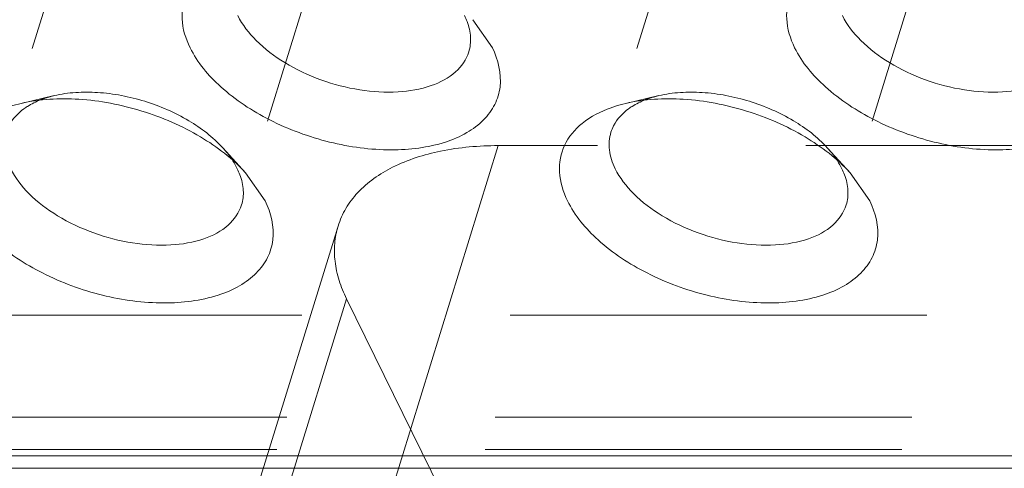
# Model space of a CAD drawing. Header units: millimetres. Extents: x 4065 to 8083, y -652 to 5416.
# Tile 259 of 278: x 5025.67 to 5037.67, y 5215.45 to 5220.91. Entities that reach past the tile are written whole.
import ezdxf

# ---------------------------------------------------------------- set-up
doc = ezdxf.new("R2010")
doc.units = ezdxf.units.MM
doc.header["$LTSCALE"] = 0.8
doc.linetypes.add('HIDDEN', pattern=[9.525, 6.35, -3.175])
doc.layers.get('0').update_dxf_attribs({"linetype": 'CONTINUOUS', "lineweight": 0})
doc.layers.add('3', color=5, linetype='HIDDEN', lineweight=0)

msp = doc.modelspace()

# ---------------------------------------------------------------- linework, layer by layer
for p, q in [((5031.193, 5220.911), (5031.431, 5220.569)), ((5028.424, 5219.046), (5028.662, 5218.705)), ((5035.792, 5219.046), (5036.03, 5218.705)), ((4961.894, 5215.597), (5094.796, 5215.597)), ((5048.387, 5215.447), (5009.702, 5215.447))]:
    msp.add_line(p, q)
for centre in [(5030.366, 5220.604), (5027.597, 5218.739), (5034.966, 5218.739)]:
    msp.add_arc(centre, 0.808, 20.4981, 26.1954)
for points, knots in [([(5027.747, 5220.569), (5027.693, 5220.679), (5027.621, 5220.907), (5027.686, 5221.263), (5027.926, 5221.545), (5028.153, 5221.659), (5028.278, 5221.704)], [0, 0, 0, 0, 0.254004, 0.482836, 0.721908, 1, 1, 1, 1]), ([(5035.115, 5220.569), (5035.062, 5220.679), (5034.99, 5220.907), (5035.054, 5221.263), (5035.295, 5221.545), (5035.521, 5221.659), (5035.647, 5221.704)], [0, 0, 0, 0, 0.254004, 0.482836, 0.721908, 1, 1, 1, 1]), ([(5031.143, 5220.518), (5031.115, 5220.426), (5030.986, 5220.243), (5030.669, 5220.082), (5030.263, 5220.014), (5029.645, 5220.054), (5029.036, 5220.269), (5028.556, 5220.629), (5028.384, 5220.848), (5028.328, 5220.961)], [0, 0, 0, 0, 0.088055, 0.191757, 0.316249, 0.457585, 0.752193, 0.885964, 1, 1, 1, 1]), ([(5031.123, 5220.887), (5031.146, 5220.827), (5031.175, 5220.703), (5031.161, 5220.576), (5031.143, 5220.518)], [0, 0, 0, 0, 0.519412, 1, 1, 1, 1]), ([(5038.512, 5220.518), (5038.483, 5220.426), (5038.355, 5220.243), (5038.037, 5220.082), (5037.632, 5220.014), (5037.013, 5220.054), (5036.404, 5220.269), (5035.924, 5220.629), (5035.752, 5220.848), (5035.697, 5220.961)], [0, 0, 0, 0, 0.088055, 0.191757, 0.316249, 0.457585, 0.752193, 0.885964, 1, 1, 1, 1]), ([(5031.431, 5220.569), (5031.502, 5220.424), (5031.563, 5220.177), (5031.47, 5219.87), (5031.326, 5219.676), (5031.116, 5219.521), (5030.743, 5219.363), (5030.167, 5219.296), (5029.434, 5219.395), (5028.722, 5219.657), (5028.13, 5220.042), (5027.836, 5220.388), (5027.747, 5220.569)], [0, 0, 0, 0, 0.096773, 0.141577, 0.188039, 0.23902, 0.296136, 0.42893, 0.580086, 0.73539, 0.87927, 1, 1, 1, 1]), ([(5038.8, 5220.569), (5038.871, 5220.424), (5038.932, 5220.177), (5038.839, 5219.87), (5038.694, 5219.676), (5038.484, 5219.521), (5038.111, 5219.363), (5037.535, 5219.296), (5036.803, 5219.395), (5036.091, 5219.657), (5035.498, 5220.042), (5035.204, 5220.388), (5035.115, 5220.569)], [0, 0, 0, 0, 0.096773, 0.141577, 0.188039, 0.23902, 0.296136, 0.42893, 0.580086, 0.73539, 0.87927, 1, 1, 1, 1]), ([(5025.509, 5219.839), (5025.523, 5219.844), (5025.582, 5219.864), (5025.643, 5219.88), (5025.688, 5219.891)], [0, 0, 0, 0, 0.243995, 1, 1, 1, 1]), ([(5025.688, 5219.891), (5025.916, 5219.945), (5026.419, 5219.97), (5027.166, 5219.826), (5027.865, 5219.523), (5028.266, 5219.219), (5028.424, 5219.046)], [0, 0, 0, 0, 0.236674, 0.49996, 0.763238, 1, 1, 1, 1]), ([(5025.721, 5219.825), (5025.736, 5219.835), (5025.799, 5219.878), (5025.868, 5219.912), (5025.922, 5219.934)], [0, 0, 0, 0, 0.238443, 1, 1, 1, 1]), ([(5032.878, 5219.839), (5032.892, 5219.844), (5032.951, 5219.864), (5033.011, 5219.88), (5033.057, 5219.891)], [0, 0, 0, 0, 0.243995, 1, 1, 1, 1]), ([(5033.057, 5219.891), (5033.285, 5219.945), (5033.788, 5219.97), (5034.535, 5219.826), (5035.233, 5219.523), (5035.634, 5219.219), (5035.792, 5219.046)], [0, 0, 0, 0, 0.236674, 0.49996, 0.763238, 1, 1, 1, 1]), ([(5033.089, 5219.825), (5033.104, 5219.835), (5033.167, 5219.878), (5033.237, 5219.912), (5033.291, 5219.934)], [0, 0, 0, 0, 0.238443, 1, 1, 1, 1]), ([(5025.508, 5219.539), (5025.516, 5219.566), (5025.562, 5219.678), (5025.647, 5219.771), (5025.721, 5219.825)], [0, 0, 0, 0, 0.240012, 1, 1, 1, 1]), ([(5032.346, 5218.705), (5032.293, 5218.814), (5032.221, 5219.042), (5032.285, 5219.398), (5032.526, 5219.681), (5032.752, 5219.794), (5032.878, 5219.839)], [0, 0, 0, 0, 0.254004, 0.482836, 0.721908, 1, 1, 1, 1]), ([(5032.876, 5219.539), (5032.885, 5219.566), (5032.93, 5219.678), (5033.016, 5219.771), (5033.089, 5219.825)], [0, 0, 0, 0, 0.240012, 1, 1, 1, 1]), ([(5032.928, 5219.096), (5032.893, 5219.168), (5032.844, 5219.314), (5032.855, 5219.47), (5032.876, 5219.539)], [0, 0, 0, 0, 0.525878, 1, 1, 1, 1]), ([(5028.374, 5218.654), (5028.345, 5218.561), (5028.217, 5218.378), (5027.899, 5218.217), (5027.494, 5218.149), (5026.876, 5218.189), (5026.267, 5218.405), (5025.786, 5218.764), (5025.615, 5218.984), (5025.559, 5219.096)], [0, 0, 0, 0, 0.088055, 0.191757, 0.316249, 0.457585, 0.752193, 0.885964, 1, 1, 1, 1]), ([(5035.743, 5218.654), (5035.714, 5218.561), (5035.586, 5218.378), (5035.268, 5218.217), (5034.862, 5218.149), (5034.244, 5218.189), (5033.635, 5218.405), (5033.155, 5218.764), (5032.983, 5218.984), (5032.928, 5219.096)], [0, 0, 0, 0, 0.088055, 0.191757, 0.316249, 0.457585, 0.752193, 0.885964, 1, 1, 1, 1]), ([(5028.354, 5219.022), (5028.377, 5218.962), (5028.406, 5218.838), (5028.392, 5218.711), (5028.374, 5218.654)], [0, 0, 0, 0, 0.519412, 1, 1, 1, 1]), ([(5035.723, 5219.022), (5035.745, 5218.962), (5035.775, 5218.838), (5035.76, 5218.711), (5035.743, 5218.654)], [0, 0, 0, 0, 0.519412, 1, 1, 1, 1]), ([(5028.662, 5218.705), (5028.733, 5218.559), (5028.794, 5218.312), (5028.701, 5218.005), (5028.557, 5217.811), (5028.347, 5217.656), (5027.974, 5217.498), (5027.397, 5217.432), (5026.665, 5217.53), (5025.953, 5217.792), (5025.36, 5218.177), (5025.066, 5218.524), (5024.978, 5218.705)], [0, 0, 0, 0, 0.096773, 0.141577, 0.188039, 0.23902, 0.296136, 0.42893, 0.580086, 0.73539, 0.87927, 1, 1, 1, 1]), ([(5036.03, 5218.705), (5036.102, 5218.559), (5036.162, 5218.312), (5036.069, 5218.005), (5035.925, 5217.811), (5035.715, 5217.656), (5035.342, 5217.498), (5034.766, 5217.432), (5034.034, 5217.53), (5033.321, 5217.792), (5032.729, 5218.177), (5032.435, 5218.524), (5032.346, 5218.705)], [0, 0, 0, 0, 0.096773, 0.141577, 0.188039, 0.23902, 0.296136, 0.42893, 0.580086, 0.73539, 0.87927, 1, 1, 1, 1])]:
    msp.add_open_spline(points, degree=3, knots=knots)
for points in [[(5028.268, 5219.192), (5028.288, 5219.161), (5028.306, 5219.129), (5028.322, 5219.096)], [(5035.637, 5219.192), (5035.656, 5219.161), (5035.675, 5219.129), (5035.691, 5219.096)]]:
    msp.add_open_spline(points, degree=3)
at = {"layer": '3'}
for p, q in [((5032.959, 5226.393), (5031.143, 5220.518)), ((5027.323, 5225.414), (5025.508, 5219.539)), ((5034.692, 5225.414), (5032.876, 5219.539)), ((5030.189, 5224.528), (5028.374, 5218.653)), ((5037.558, 5224.528), (5035.742, 5218.653)), ((5026.092, 5219.986), (5025.688, 5219.891)), ((5033.461, 5219.986), (5033.057, 5219.891)), ((5028.144, 5219.352), (5028.424, 5219.046)), ((5031.502, 5219.377), (5030.049, 5214.677)), ((5093.673, 5219.377), (5031.502, 5219.377)), ((5035.512, 5219.352), (5035.792, 5219.046)), ((5029.551, 5218.398), (5028.098, 5213.698)), ((5029.654, 5217.512), (5028.201, 5212.812)), ((5029.654, 5217.512), (5032.704, 5211.296)), ((5008.787, 5217.312), (5047.472, 5217.312)), ((4962.884, 5216.069), (5094.595, 5216.069)), ((4962.763, 5215.677), (5094.474, 5215.677))]:
    msp.add_line(p, q, dxfattribs=at)
for centre in [(5026.329, 5218.903), (5033.697, 5218.903)]:
    msp.add_arc(centre, 1.108, 109.6104, 111.5294, dxfattribs=at)
for points, knots in [([(5026.092, 5219.986), (5026.263, 5220.026), (5026.64, 5220.045), (5027.201, 5219.937), (5027.725, 5219.71), (5028.025, 5219.482), (5028.144, 5219.352)], [0, 0, 0, 0, 0.236698, 0.500006, 0.763355, 1, 1, 1, 1]), ([(5033.461, 5219.986), (5033.632, 5220.026), (5034.009, 5220.045), (5034.569, 5219.937), (5035.093, 5219.71), (5035.394, 5219.482), (5035.512, 5219.352)], [0, 0, 0, 0, 0.236698, 0.500006, 0.763355, 1, 1, 1, 1]), ([(5028.144, 5219.352), (5028.156, 5219.339), (5028.2, 5219.289), (5028.241, 5219.234), (5028.268, 5219.192)], [0, 0, 0, 0, 0.259084, 1, 1, 1, 1]), ([(5031.502, 5219.377), (5031.267, 5219.377), (5030.825, 5219.339), (5030.23, 5219.153), (5029.777, 5218.843), (5029.597, 5218.547), (5029.551, 5218.398)], [0, 0, 0, 0, 0.303802, 0.569923, 0.797772, 1, 1, 1, 1]), ([(5035.512, 5219.352), (5035.524, 5219.339), (5035.569, 5219.289), (5035.609, 5219.234), (5035.637, 5219.192)], [0, 0, 0, 0, 0.259084, 1, 1, 1, 1]), ([(5029.551, 5218.398), (5029.508, 5218.261), (5029.485, 5217.948), (5029.583, 5217.655), (5029.654, 5217.512)], [0, 0, 0, 0, 0.474038, 1, 1, 1, 1])]:
    msp.add_open_spline(points, degree=3, knots=knots, dxfattribs=at)
for points in [[(5025.957, 5219.947), (5026.001, 5219.962), (5026.047, 5219.976), (5026.092, 5219.986)], [(5033.326, 5219.947), (5033.37, 5219.962), (5033.415, 5219.976), (5033.461, 5219.986)]]:
    msp.add_open_spline(points, degree=3, dxfattribs=at)

doc.saveas('drawing.dxf')
